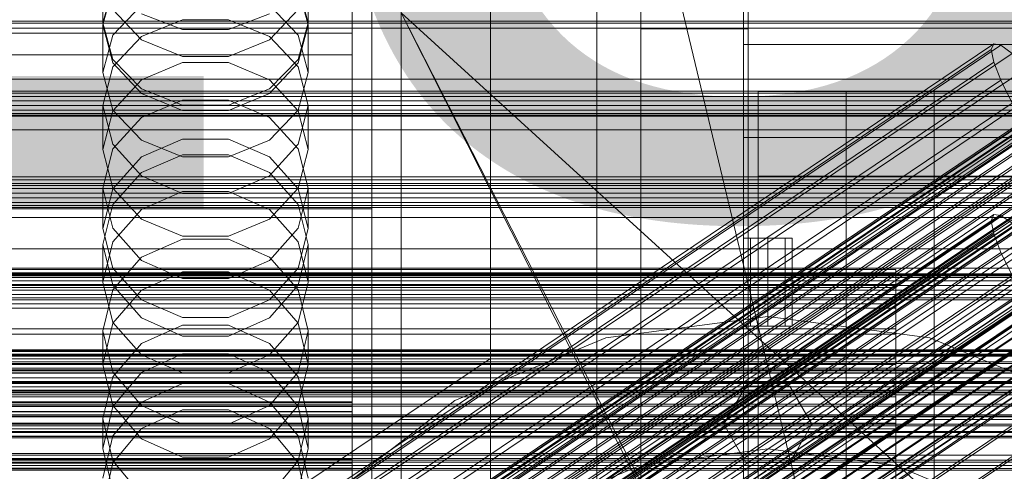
# Model space of a CAD drawing. Header units: millimetres. Extents: x -4395 to 65662, y -65530 to 6847.
# Tile 294 of 656: x 132 to 333, y -34154 to -34061. Entities that reach past the tile are written whole.
import ezdxf

# ---------------------------------------------------------------- set-up
doc = ezdxf.new("R2010")
doc.units = ezdxf.units.MM
for name, color, linetype, lineweight in [('COTAS_O', 1, 'Continuous', 0), ('COTAS_P', 1, 'Continuous', 0), ('frontal_briquetadora', 7, 'Continuous', 0), ('frontal_C01', 7, 'Continuous', 0), ('frontal_C02', 7, 'Continuous', 0), ('frontal_C03', 7, 'Continuous', 0), ('frontal_mezcladora', 7, 'Continuous', 0), ('frontal_secador', 7, 'Continuous', 0)]:
    doc.layers.add(name, color=color, linetype=linetype, lineweight=lineweight)
doc.dimstyles.new('R19_100', dxfattribs={"dimtxt": 250, "dimasz": 150, "dimexe": 150, "dimexo": 80, "dimgap": 100, "dimtad": 1, "dimtih": 1, "dimtoh": 1, "dimdsep": 46, "dimcen": 0.09, "dimadec": 0, "dimazin": 0, "dimtfac": 1, "dimtdec": 4, "dimtofl": 0, "dimtmove": 0, "dimatfit": 3, "dimfxl": 1, "dimtolj": 1, "dimtzin": 0, "dimarcsym": 0})

# ---------------------------------------------------------------- blocks, each defined once
blk = doc.blocks.new('DIM_R33_43')
at = {"layer": 'COTAS_O'}
for p, q in [((-1725, -33700), (-1575, -33655)), ((1725, -33700), (1575, -33655)), ((-1725, -34400), (-1725, -33700)), ((-1725, -33700), (1725, -33700)), ((-1725, -33700), (-1575, -33745)), ((1725, -33700), (1575, -33745)), ((1725, -34400), (1725, -33700))]:
    blk.add_line(p, q, dxfattribs=at)
blk.add_text('3450 O', height=250, dxfattribs=at).set_placement((0, -33600))
blk = doc.blocks.new('DIM_R33_44')
at = {"layer": 'COTAS_P'}
for p, q in [((-150, -32200), (550, -32200)), ((550, -32200), (505, -32350)), ((550, -34800), (550, -32200)), ((550, -32200), (595, -32350)), ((550, -34800), (505, -34650)), ((550, -34800), (595, -34650)), ((-150, -34800), (550, -34800))]:
    blk.add_line(p, q, dxfattribs=at)
blk.add_text('2600 P', height=250, rotation=90, dxfattribs=at).set_placement((450, -33500))
blk = doc.blocks.new('DIM_R33_47')
at = {"layer": 'COTAS_O'}
for p, q in [((-650, -34200), (-500, -34155)), ((650, -34200), (500, -34155)), ((-650, -34900), (-650, -34200)), ((-650, -34200), (650, -34200)), ((-650, -34200), (-500, -34245)), ((650, -34200), (500, -34245)), ((650, -34900), (650, -34200))]:
    blk.add_line(p, q, dxfattribs=at)
blk.add_text('1300 O', height=250, dxfattribs=at).set_placement((0, -34100))

msp = doc.modelspace()

# ---------------------------------------------------------------- linework, layer by layer
at = {"layer": 'frontal_briquetadora'}
for p, q in [((210, -34260), (210, -33820)), ((210, -34680), (210, -33820)), ((210, -33820), (416.55, -34680)), ((200, -33920), (200, -34100)), ((204, -34100), (204, -33920)), ((200, -34064.151), (200, -34047.119)), ((149, -34062.014), (149, -34051.77)), ((191, -34062.014), (191, -34051.77)), ((200, -34050.411), (200, -34066.987)), ((200, -34067.514), (200, -34050.92)), ((200, -34051.199), (200, -34068.567)), ((200, -34068.041), (200, -34051.43)), ((200, -34069.338), (200, -34051.97)), ((151.08, -34054.522), (149, -34062.014)), ((151.08, -34054.842), (149, -34062.443)), ((191, -34062.014), (188.92, -34054.522)), ((191, -34062.443), (188.92, -34054.842)), ((200, -34056.386), (200, -34073.418)), ((151.08, -34064.539), (156.907, -34058.398)), ((156.906, -34065.466), (151.08, -34059.324)), ((183.093, -34058.398), (188.92, -34064.539)), ((188.92, -34059.324), (183.094, -34065.466)), ((200, -34060.009), (200, -34077.23)), ((210, -34060), (210, -34490)), ((210, -34060), (430, -34260)), ((210, -34060), (210, -34260)), ((210, -34060), (210, -34305)), ((210, -34496), (210, -34060)), ((210, -34060), (430, -34490)), ((210, -34060), (430, -34496)), ((149, -34062.014), (151.08, -34069.506)), ((165.326, -34061.412), (156.906, -34064.828)), ((156.907, -34060.197), (165.327, -34063.414)), ((174.674, -34061.412), (165.326, -34061.412)), ((174.673, -34063.414), (183.093, -34060.197)), ((183.094, -34064.828), (174.674, -34061.412)), ((188.92, -34069.506), (191, -34062.014)), ((-160, -34064.151), (200, -34064.151)), ((149, -34072.197), (149, -34062.443)), ((149, -34062.443), (151.08, -34070.159)), ((165.327, -34063.414), (174.673, -34063.414)), ((188.92, -34070.159), (191, -34062.443)), ((191, -34072.197), (191, -34062.443)), ((200, -34081.519), (200, -34064.151)), ((149, -34072.197), (151.08, -34064.539)), ((156.906, -34064.828), (151.08, -34071.036)), ((165.326, -34068.909), (156.906, -34065.466)), ((183.094, -34065.466), (174.674, -34068.909)), ((188.92, -34071.036), (183.094, -34064.828)), ((188.92, -34064.539), (191, -34072.197)), ((200, -34066.987), (200, -34084.097)), ((200, -34084.64), (200, -34067.514)), ((200, -34085.184), (200, -34068.041)), ((-160, -34068.567), (200, -34068.567)), ((151.08, -34069.506), (156.907, -34075.515)), ((151.08, -34070.159), (156.906, -34076.428)), ((156.907, -34073.656), (165.327, -34070.144)), ((174.674, -34068.909), (165.326, -34068.909)), ((165.327, -34070.144), (174.673, -34070.144)), ((174.673, -34070.144), (183.093, -34073.656)), ((183.093, -34075.515), (188.92, -34069.506)), ((183.094, -34076.428), (188.92, -34070.159)), ((200, -34068.567), (200, -34085.599)), ((200, -34084.398), (200, -34069.338)), ((151.08, -34071.036), (149, -34078.875)), ((151.08, -34079.855), (149, -34072.197)), ((191, -34078.875), (188.92, -34071.036)), ((191, -34072.197), (188.92, -34079.855)), ((151.08, -34079.984), (156.907, -34073.656)), ((183.093, -34073.656), (188.92, -34079.984)), ((200, -34073.418), (200, -34087.52)), ((156.907, -34075.515), (165.327, -34078.849)), ((174.673, -34078.849), (183.093, -34075.515)), ((156.906, -34076.428), (165.326, -34079.94)), ((156.906, -34081.332), (165.326, -34077.812)), ((165.326, -34077.812), (174.674, -34077.812)), ((174.674, -34079.94), (183.094, -34076.428)), ((174.674, -34077.812), (183.094, -34081.332)), ((200, -34077.23), (200, -34091.829)), ((151.08, -34086.819), (149, -34078.875)), ((149, -34087.875), (149, -34078.875)), ((149, -34087.875), (151.08, -34079.984)), ((156.907, -34085.996), (151.08, -34079.855)), ((165.326, -34079.94), (174.674, -34079.94)), ((165.327, -34078.849), (174.673, -34078.849)), ((188.92, -34079.855), (183.093, -34085.996)), ((191, -34078.875), (188.92, -34086.82)), ((188.92, -34079.984), (191, -34087.875)), ((191, -34087.875), (191, -34078.875)), ((151.08, -34087.722), (156.906, -34081.332)), ((183.094, -34081.332), (188.92, -34087.722)), ((200, -34096.579), (200, -34081.519)), ((200, -34084.097), (200, -34101.698)), ((165.327, -34085.792), (156.907, -34089.399)), ((165.327, -34089.404), (156.907, -34085.996)), ((174.673, -34085.792), (165.327, -34085.792)), ((183.093, -34089.399), (174.673, -34085.792)), ((183.093, -34085.996), (174.673, -34089.404)), ((200, -34094.857), (200, -34084.398)), ((200, -34102.255), (200, -34084.64)), ((200, -34102.813), (200, -34085.184)), ((200, -34085.599), (200, -34099.701)), ((149, -34095.779), (151.08, -34087.722)), ((149, -34087.875), (151.08, -34095.766)), ((156.906, -34093.266), (151.08, -34086.819)), ((188.92, -34086.82), (183.094, -34093.266)), ((188.92, -34087.722), (191, -34095.779)), ((188.92, -34095.766), (191, -34087.875)), ((200, -34087.52), (200, -34096.547)), ((156.907, -34089.399), (151.08, -34095.899)), ((165.326, -34089.012), (156.906, -34092.596)), ((174.674, -34089.012), (165.326, -34089.012)), ((174.673, -34089.404), (165.327, -34089.404)), ((183.094, -34092.596), (174.674, -34089.012)), ((188.92, -34095.899), (183.093, -34089.399)), ((200, -34091.829), (200, -34101.584)), ((156.906, -34092.596), (151.08, -34099.099)), ((165.326, -34096.873), (156.906, -34093.266)), ((183.094, -34093.266), (174.674, -34096.873)), ((188.92, -34099.099), (183.094, -34092.596)), ((151.08, -34103.933), (149, -34095.779)), ((149, -34104.004), (149, -34095.779)), ((151.08, -34095.899), (149, -34104.004)), ((151.08, -34095.766), (156.907, -34102.094)), ((183.093, -34102.094), (188.92, -34095.766)), ((191, -34095.779), (188.92, -34103.933)), ((191, -34104.004), (188.92, -34095.899)), ((191, -34104.004), (191, -34095.779)), ((200, -34099.123), (200, -34094.857)), ((156.907, -34100.145), (165.327, -34096.48)), ((174.674, -34096.873), (165.326, -34096.873)), ((165.327, -34096.48), (174.673, -34096.48)), ((174.673, -34096.48), (183.093, -34100.145)), ((200, -34096.547), (200, -34099.123)), ((200, -34107.038), (200, -34096.579)), ((200, -34100), (-160, -34100)), ((151.08, -34099.099), (149, -34107.292)), ((151.08, -34106.751), (156.907, -34100.145)), ((183.093, -34100.145), (188.92, -34106.751)), ((191, -34107.292), (188.92, -34099.099)), ((200, -34099.701), (200, -34108.728)), ((204, -34100), (200, -34100)), ((200, -34275), (200, -34100)), ((204, -34275), (204, -34100)), ((156.907, -34102.094), (165.327, -34105.606)), ((174.673, -34105.606), (183.093, -34102.094)), ((200, -34101.584), (200, -34105.009)), ((200, -34101.698), (200, -34119.743)), ((200, -34120.314), (200, -34102.255)), ((149, -34104.004), (151.08, -34112.109)), ((156.906, -34110.541), (151.08, -34103.933)), ((188.92, -34103.933), (183.094, -34110.541)), ((188.92, -34112.109), (191, -34104.004)), ((200, -34120.885), (200, -34102.813)), ((165.326, -34106.182), (156.906, -34109.855)), ((174.674, -34106.182), (165.326, -34106.182)), ((165.327, -34105.606), (174.673, -34105.606)), ((183.094, -34109.855), (174.674, -34106.182)), ((149, -34114.988), (151.08, -34106.751)), ((149, -34114.988), (149, -34107.292)), ((149, -34107.292), (151.08, -34115.574)), ((188.92, -34106.751), (191, -34114.988)), ((188.92, -34115.574), (191, -34107.292)), ((191, -34114.988), (191, -34107.292)), ((200, -34111.304), (200, -34107.038)), ((156.906, -34109.855), (151.08, -34116.514)), ((188.92, -34116.514), (183.094, -34109.855)), ((200, -34108.728), (200, -34111.304)), ((151.08, -34112.109), (156.907, -34118.608)), ((165.326, -34114.235), (156.906, -34110.541)), ((183.094, -34110.541), (174.674, -34114.235)), ((183.093, -34118.608), (188.92, -34112.109)), ((156.907, -34116.612), (165.327, -34112.866)), ((174.674, -34114.235), (165.326, -34114.235)), ((165.327, -34112.866), (174.673, -34112.866)), ((174.673, -34112.866), (183.093, -34116.612)), ((151.08, -34123.224), (149, -34114.988)), ((151.08, -34116.514), (149, -34124.892)), ((151.08, -34115.574), (156.906, -34122.28)), ((183.094, -34122.28), (188.92, -34115.574)), ((191, -34114.988), (188.92, -34123.224)), ((191, -34124.892), (188.92, -34116.514)), ((151.08, -34123.363), (156.907, -34116.612)), ((183.093, -34116.612), (188.92, -34123.363)), ((156.907, -34118.608), (165.327, -34122.215)), ((174.673, -34122.215), (183.093, -34118.608)), ((200, -34119.743), (200, -34138.187)), ((200, -34138.77), (200, -34120.314)), ((156.906, -34122.28), (165.326, -34126.028)), ((165.327, -34122.215), (174.673, -34122.215)), ((174.674, -34126.028), (183.094, -34122.28)), ((200, -34139.352), (200, -34120.885)), ((149, -34131.781), (151.08, -34123.363)), ((156.907, -34129.83), (151.08, -34123.224)), ((156.906, -34127.512), (165.326, -34123.759)), ((165.326, -34123.759), (174.674, -34123.759)), ((174.674, -34123.759), (183.094, -34127.512)), ((188.92, -34123.224), (183.093, -34129.83)), ((188.92, -34123.363), (191, -34131.781)), ((151.08, -34133.352), (149, -34124.892)), ((149, -34131.781), (149, -34124.892)), ((165.326, -34126.028), (174.674, -34126.028)), ((191, -34124.892), (188.92, -34133.352)), ((191, -34131.781), (191, -34124.892)), ((151.08, -34134.311), (156.906, -34127.512)), ((183.094, -34127.512), (188.92, -34134.311)), ((165.327, -34129.642), (156.907, -34133.46)), ((165.327, -34133.495), (156.907, -34129.83)), ((174.673, -34129.642), (165.327, -34129.642)), ((183.093, -34133.46), (174.673, -34129.642)), ((183.093, -34129.83), (174.673, -34133.495)), ((149, -34131.781), (151.08, -34140.199)), ((188.92, -34140.199), (191, -34131.781)), ((149, -34142.855), (151.08, -34134.311)), ((156.906, -34140.193), (151.08, -34133.352)), ((156.907, -34133.46), (151.08, -34140.34)), ((174.673, -34133.495), (165.327, -34133.495)), ((188.92, -34140.34), (183.093, -34133.46)), ((188.92, -34133.352), (183.094, -34140.193)), ((188.92, -34134.311), (191, -34142.855)), ((210, -34135.964), (210, -34134.226)), ((165.326, -34135.681), (156.906, -34139.483)), ((174.674, -34135.681), (165.326, -34135.681)), ((183.094, -34139.483), (174.674, -34135.681)), ((210, -34139.095), (210, -34135.964)), ((200, -34138.187), (200, -34156.982)), ((-160, -34139.431), (200, -34139.431)), ((200, -34139.536), (-160, -34139.536)), ((-160, -34140.25), (200, -34140.25)), ((200, -34140.35), (-160, -34140.35)), ((151.08, -34140.34), (149, -34148.919)), ((156.906, -34139.483), (151.08, -34146.366)), ((151.08, -34140.199), (156.907, -34146.949)), ((165.326, -34144.012), (156.906, -34140.193)), ((183.094, -34140.193), (174.674, -34144.012)), ((183.093, -34146.949), (188.92, -34140.199)), ((188.92, -34146.366), (183.094, -34139.483)), ((191, -34148.919), (188.92, -34140.34)), ((200, -34157.575), (200, -34138.77)), ((200, -34158.168), (200, -34139.352)), ((200, -34139.431), (200, -34141.394)), ((200, -34151.031), (200, -34139.431)), ((200, -34151.121), (200, -34139.536)), ((200, -34139.536), (200, -34141.489)), ((200, -34140.25), (200, -34151.864)), ((200, -34151.949), (200, -34140.35)), ((210, -34143), (210, -34139.095)), ((-160, -34141.394), (200, -34141.394)), ((200, -34141.489), (-160, -34141.489)), ((156.907, -34144.884), (165.327, -34141.024)), ((165.327, -34141.024), (174.673, -34141.024)), ((174.673, -34141.024), (183.093, -34144.884)), ((200, -34141.394), (200, -34152.993)), ((200, -34141.489), (200, -34153.073)), ((151.08, -34151.47), (149, -34142.855)), ((149, -34148.919), (149, -34142.855)), ((174.674, -34144.012), (165.326, -34144.012)), ((191, -34142.855), (188.92, -34151.47)), ((191, -34148.919), (191, -34142.855)), ((210, -34143), (452, -34143)), ((210, -34143), (210, -34146.905)), ((151.08, -34146.366), (149, -34155.01)), ((151.08, -34151.841), (156.907, -34144.884)), ((183.093, -34144.884), (188.92, -34151.841)), ((191, -34155.01), (188.92, -34146.366)), ((156.907, -34146.949), (165.327, -34150.696)), ((174.673, -34150.696), (183.093, -34146.949)), ((210, -34146.905), (210, -34150.036)), ((149, -34148.919), (151.08, -34157.498)), ((165.327, -34150.696), (174.673, -34150.696)), ((188.92, -34157.498), (191, -34148.919)), ((210, -34150.036), (210, -34151.774)), ((200, -34151.031), (-160, -34151.031)), ((200, -34151.121), (-160, -34151.121)), ((200, -34151.864), (-160, -34151.864)), ((200, -34151.949), (-160, -34151.949)), ((149, -34160.516), (151.08, -34151.841)), ((156.906, -34158.429), (151.08, -34151.47)), ((188.92, -34151.47), (183.094, -34158.429)), ((188.92, -34151.841), (191, -34160.516)), ((200, -34154.722), (200, -34151.031)), ((200, -34154.799), (200, -34151.121)), ((200, -34156.491), (200, -34151.864)), ((200, -34156.563), (200, -34151.949)), ((-160, -34152.993), (200, -34152.993)), ((-160, -34153.073), (200, -34153.073)), ((200, -34152.993), (200, -34158.546)), ((200, -34153.073), (200, -34158.612))]:
    msp.add_line(p, q, dxfattribs=at)
at = {"layer": 'frontal_C01'}
for p, q in [((250, -35948.128), (250, -33252.594)), ((250, -33257.389), (250, -35952.922)), ((228.298, -34130.544), (228.298, -33855.539)), ((228.298, -33861.298), (228.298, -34136.303)), ((146.383, -34191.37), (330.692, -34067.501)), ((146.872, -34190.195), (331.181, -34066.326)), ((148.32, -34190.459), (332.629, -34066.59)), ((331.181, -34066.326), (330.692, -34067.501)), ((330.692, -34067.501), (331.197, -34070.037)), ((332.629, -34066.59), (331.181, -34066.326)), ((334.938, -34068.277), (332.629, -34066.59)), ((141.218, -34213.748), (355.017, -34070.06)), ((141.731, -34213.842), (355.53, -34070.154)), ((146.887, -34193.906), (331.197, -34070.037)), ((150.629, -34192.146), (334.938, -34068.277)), ((331.197, -34070.037), (332.659, -34073.759)), ((141.045, -34214.165), (354.844, -34070.476)), ((141.224, -34215.063), (355.022, -34071.375)), ((142.549, -34214.439), (356.348, -34070.751)), ((143.617, -34215.5), (357.415, -34071.812)), ((153.641, -34195.139), (337.95, -34071.27)), ((141.742, -34216.382), (355.541, -34072.694)), ((144.861, -34216.952), (358.659, -34073.263)), ((148.35, -34197.629), (332.659, -34073.759)), ((332.659, -34073.759), (334.981, -34078.415)), ((142.565, -34218.032), (356.363, -34074.344)), ((143.635, -34219.9), (357.434, -34076.212)), ((359.995, -34075.007), (146.196, -34218.695)), ((157.152, -34199.236), (341.461, -34075.367)), ((144.881, -34221.859), (358.68, -34078.171)), ((147.533, -34220.612), (361.332, -34076.924)), ((146.218, -34223.776), (360.017, -34080.087)), ((148.779, -34222.571), (362.578, -34078.883)), ((150.672, -34202.285), (334.981, -34078.415)), ((345.231, -34080.288), (160.922, -34204.157)), ((147.554, -34225.519), (361.352, -34081.831)), ((149.85, -34224.439), (363.648, -34080.751)), ((148.798, -34226.971), (362.596, -34083.283)), ((150.672, -34226.089), (364.471, -34082.401)), ((151.191, -34227.408), (364.989, -34083.72)), ((153.694, -34207.557), (338.003, -34083.688)), ((149.865, -34228.032), (363.664, -34084.343)), ((150.683, -34228.629), (364.482, -34084.941)), ((151.196, -34228.723), (364.995, -34085.035)), ((151.369, -34228.306), (365.168, -34084.618)), ((164.693, -34209.566), (349.002, -34085.697)), ((157.211, -34213.086), (341.52, -34089.217)), ((168.21, -34215.095), (352.519, -34091.226)), ((160.982, -34218.495), (345.291, -34094.626)), ((171.232, -34220.367), (355.541, -34096.498)), ((164.752, -34223.416), (349.061, -34099.547)), ((173.554, -34225.023), (357.863, -34101.154)), ((168.263, -34227.513), (352.572, -34103.643)), ((175.016, -34228.746), (359.326, -34104.877)), ((171.275, -34230.506), (355.584, -34106.637)), ((173.584, -34232.193), (357.893, -34108.323)), ((175.521, -34231.282), (359.83, -34107.412)), ((175.032, -34232.457), (359.341, -34108.588)), ((-311.15, -34112.383), (311.15, -34112.383)), ((311.15, -34113.088), (311.15, -34112.383)), ((311.15, -34112.383), (311.15, -34113.408)), ((-311.15, -34113.088), (311.15, -34113.088)), ((-311.15, -34113.408), (311.15, -34113.408)), ((311.15, -34115.476), (311.15, -34113.088)), ((311.15, -34113.408), (311.15, -34116.094)), ((-311.15, -34115.476), (311.15, -34115.476)), ((-311.15, -34116.094), (311.15, -34116.094)), ((311.15, -34119.383), (311.15, -34115.476)), ((311.15, -34116.094), (311.15, -34120.258)), ((-311.15, -34119.383), (311.15, -34119.383)), ((-311.15, -34120.258), (311.15, -34120.258)), ((311.15, -34124.544), (311.15, -34119.383)), ((311.15, -34120.258), (311.15, -34125.615)), ((-311.15, -34124.544), (311.15, -34124.544)), ((311.15, -34130.606), (311.15, -34124.544)), ((-311.15, -34125.615), (311.15, -34125.615)), ((311.15, -34125.615), (311.15, -34131.801)), ((-440, -34128.778), (440, -34128.778)), ((-440, -34129.028), (440, -34129.028)), ((-440, -34129.142), (440, -34129.142)), ((-440, -34129.874), (440, -34129.874)), ((-440, -34130.093), (440, -34130.093)), ((311.15, -34130.606), (-311.15, -34130.606)), ((228.298, -34130.544), (130, -34196.607)), ((228.298, -34405.548), (228.298, -34130.544)), ((228.298, -34130.544), (228.298, -34136.303)), ((311.15, -34137.157), (311.15, -34130.606)), ((-440, -34131.259), (440, -34131.259)), ((-440, -34131.568), (440, -34131.568)), ((-311.15, -34131.801), (311.15, -34131.801)), ((311.15, -34131.801), (311.15, -34138.394)), ((-440, -34133.087), (440, -34133.087)), ((-440, -34133.467), (440, -34133.467)), ((440, -34135.235), (-440, -34135.235)), ((-440, -34135.658), (440, -34135.658)), ((130, -34202.366), (228.298, -34136.303)), ((228.298, -34136.303), (228.298, -34411.307)), ((-440, -34137.556), (440, -34137.556)), ((-440, -34137.995), (440, -34137.995)), ((-311.15, -34137.157), (311.15, -34137.157)), ((-311.15, -34138.394), (311.15, -34138.394)), ((311.15, -34143.75), (311.15, -34137.157)), ((311.15, -34138.394), (311.15, -34144.945)), ((-440, -34139.893), (440, -34139.893)), ((-440, -34140.316), (440, -34140.316)), ((-440, -34142.085), (440, -34142.085)), ((-440, -34142.464), (440, -34142.464)), ((-440, -34143.983), (440, -34143.983)), ((-440, -34144.293), (440, -34144.293)), ((-311.15, -34143.75), (311.15, -34143.75)), ((311.15, -34149.936), (311.15, -34143.75)), ((-440, -34145.458), (440, -34145.458)), ((-440, -34145.677), (440, -34145.677)), ((-440, -34146.41), (440, -34146.41)), ((-440, -34146.523), (440, -34146.523)), ((-311.15, -34144.945), (311.15, -34144.945)), ((311.15, -34144.945), (311.15, -34151.007)), ((-440, -34146.773), (440, -34146.773)), ((-311.15, -34149.936), (311.15, -34149.936)), ((311.15, -34155.294), (311.15, -34149.936)), ((-311.15, -34151.007), (311.15, -34151.007)), ((311.15, -34151.007), (311.15, -34156.168))]:
    msp.add_line(p, q, dxfattribs=at)
at = {"layer": 'frontal_C02'}
for p, q in [((250, -35767.183), (250, -32921.727)), ((250, -32926.497), (250, -35771.953)), ((228.298, -34165.201), (228.298, -33874.707)), ((228.298, -33880.437), (228.298, -34170.932)), ((146.872, -34224.444), (331.181, -34101.19)), ((148.32, -34224.602), (332.629, -34101.347)), ((331.181, -34101.19), (330.692, -34102.473)), ((332.629, -34101.347), (331.181, -34101.19)), ((334.938, -34102.935), (332.629, -34101.347)), ((146.383, -34225.727), (330.692, -34102.473)), ((150.629, -34226.19), (334.938, -34102.935)), ((330.692, -34102.473), (331.197, -34105.109)), ((141.045, -34248.408), (354.844, -34105.432)), ((141.218, -34247.953), (355.017, -34104.978)), ((141.224, -34249.342), (355.022, -34106.366)), ((141.731, -34248.009), (355.53, -34105.034)), ((142.549, -34248.572), (356.348, -34105.596)), ((146.887, -34228.363), (331.197, -34105.109)), ((153.641, -34229.099), (337.95, -34105.844)), ((331.197, -34105.109), (332.659, -34108.918)), ((141.742, -34250.692), (355.541, -34107.716)), ((143.617, -34249.602), (357.415, -34106.627)), ((144.861, -34251.031), (358.659, -34108.056)), ((142.565, -34252.365), (356.363, -34109.39)), ((359.995, -34109.785), (146.196, -34252.761)), ((148.35, -34232.173), (332.659, -34108.918)), ((157.152, -34233.131), (341.461, -34109.877)), ((332.659, -34108.918), (334.981, -34113.641)), ((143.635, -34254.249), (357.434, -34111.273)), ((147.533, -34254.673), (361.332, -34111.698)), ((144.881, -34256.213), (358.68, -34113.238)), ((148.779, -34256.638), (362.578, -34113.663)), ((150.672, -34236.896), (334.981, -34113.641)), ((146.218, -34258.126), (360.017, -34115.15)), ((149.85, -34258.521), (363.648, -34115.546)), ((345.231, -34114.758), (160.922, -34238.012)), ((147.554, -34259.855), (361.352, -34116.88)), ((148.798, -34261.284), (362.596, -34118.309)), ((150.672, -34260.195), (364.471, -34117.22)), ((149.865, -34262.315), (363.664, -34119.339)), ((150.683, -34262.877), (364.482, -34119.902)), ((151.191, -34261.545), (364.989, -34118.569)), ((151.196, -34262.933), (364.995, -34119.958)), ((151.369, -34262.479), (365.168, -34119.503)), ((153.694, -34242.211), (338.003, -34118.957)), ((164.693, -34243.409), (349.002, -34120.155)), ((157.211, -34247.756), (341.52, -34124.502)), ((168.21, -34248.954), (352.519, -34125.7)), ((160.982, -34253.153), (345.291, -34129.899)), ((171.232, -34254.27), (355.541, -34131.015)), ((164.752, -34258.034), (349.061, -34134.78)), ((173.554, -34258.993), (357.863, -34135.738)), ((168.263, -34262.067), (352.572, -34138.812))]:
    msp.add_line(p, q, dxfattribs=at)
at = {"layer": 'frontal_C03'}
for p, q in [((1270, -34061.673), (-1230, -34061.673)), ((1270, -34062.059), (-1230, -34062.059)), ((1270, -34075.99), (-1230, -34075.99)), ((-1580, -34077.095), (1620, -34077.095)), ((1270, -34076.376), (-1230, -34076.376)), ((1270, -34077.042), (-1230, -34077.042)), ((-1230, -34077.974), (1270, -34077.974)), ((1270, -34078.916), (-1230, -34078.916)), ((1270, -34079.848), (-1230, -34079.848)), ((-1580, -34081.095), (1620, -34081.095)), ((1270, -34080.514), (-1230, -34080.514)), ((1270, -34080.9), (-1230, -34080.9)), ((1270, -34094.831), (-1230, -34094.831)), ((1270, -34095.217), (-1230, -34095.217)), ((1270, -34095.883), (-1230, -34095.883)), ((-1230, -34096.815), (1270, -34096.815)), ((1270, -34097.757), (-1230, -34097.757)), ((1270, -34098.689), (-1230, -34098.689)), ((1270, -34099.355), (-1230, -34099.355)), ((1270, -34099.741), (-1230, -34099.741)), ((1270, -34113.672), (-1230, -34113.672)), ((1270, -34114.058), (-1230, -34114.058)), ((1270, -34114.724), (-1230, -34114.724)), ((-1230, -34115.656), (1270, -34115.656)), ((1270, -34116.598), (-1230, -34116.598)), ((1270, -34117.53), (-1230, -34117.53)), ((1270, -34118.196), (-1230, -34118.196)), ((1270, -34118.582), (-1230, -34118.582)), ((1270, -34132.513), (-1230, -34132.513)), ((1270, -34132.899), (-1230, -34132.899)), ((1270, -34133.565), (-1230, -34133.565)), ((-1230, -34134.497), (1270, -34134.497)), ((1270, -34135.439), (-1230, -34135.439)), ((1270, -34136.371), (-1230, -34136.371)), ((1270, -34137.037), (-1230, -34137.037)), ((1270, -34137.423), (-1230, -34137.423)), ((1270, -34151.354), (-1230, -34151.354)), ((1270, -34151.74), (-1230, -34151.74)), ((1270, -34152.406), (-1230, -34152.406)), ((-1230, -34153.338), (1270, -34153.338))]:
    msp.add_line(p, q, dxfattribs=at)
at = {"layer": 'frontal_mezcladora'}
for p, q in [((280, -34450), (280, -34020)), ((259, -34036.719), (259, -34063.281)), ((259, -34456.719), (259, -34036.719)), ((281, -34063.281), (281, -34036.719)), ((281, -34036.719), (281, -34456.719)), ((280, -34066.474), (280, -34060)), ((259, -34063.281), (281, -34063.281)), ((259, -34483.281), (259, -34063.281)), ((281, -34483.281), (281, -34063.281)), ((280, -34085.455), (280, -34066.474)), ((280, -34066.474), (345, -34066.474)), ((301, -34076.07), (283, -34076.07)), ((283, -34076.07), (283, -34093.321)), ((283, -34509.163), (283, -34076.07)), ((301, -34093.321), (301, -34076.07)), ((301, -34076.07), (301, -34509.163)), ((319, -34076.07), (301, -34076.07)), ((319, -34093.321), (319, -34076.07)), ((319, -34076.07), (319, -34509.163)), ((337, -34076.07), (319, -34076.07)), ((280, -34115.65), (280, -34085.455)), ((280, -34085.455), (345, -34085.455)), ((283, -34093.321), (301, -34093.321)), ((283, -34526.414), (283, -34093.321)), ((301, -34526.414), (301, -34093.321)), ((301, -34093.321), (319, -34093.321)), ((319, -34526.414), (319, -34093.321)), ((319, -34093.321), (337, -34093.321)), ((281.464, -34106), (280, -34106)), ((280, -34124), (280, -34106)), ((285, -34106), (281.464, -34106)), ((281.464, -34124), (281.464, -34106)), ((285, -34106), (288.536, -34106)), ((285, -34106), (285, -34124)), ((288.536, -34106), (290, -34106)), ((288.536, -34124), (288.536, -34106)), ((290, -34124), (290, -34106)), ((280, -34155), (280, -34115.65)), ((280, -34115.65), (345, -34115.65)), ((251.871, -34126.361), (285, -34122)), ((285, -34122), (318.129, -34126.361)), ((281.464, -34124), (280, -34124)), ((281.464, -34124), (285, -34124)), ((285, -34124), (288.536, -34124)), ((288.536, -34124), (290, -34124)), ((221, -34139.149), (251.871, -34126.361)), ((318.129, -34126.361), (349, -34139.149)), ((276, -34144), (280.5, -34136.206)), ((280.5, -34136.206), (289.5, -34136.206)), ((289.5, -34136.206), (294, -34144)), ((194.49, -34159.49), (221, -34139.149)), ((280.5, -34151.794), (276, -34144)), ((294, -34144), (289.5, -34151.794)), ((258.859, -34152.441), (285, -34149)), ((285, -34149), (311.141, -34152.441)), ((234.5, -34162.531), (258.859, -34152.441)), ((289.5, -34151.794), (280.5, -34151.794)), ((311.141, -34152.441), (335.5, -34162.531))]:
    msp.add_line(p, q, dxfattribs=at)
at = {"layer": 'frontal_secador'}
for p, q in [((1360, -34063.147), (-1360, -34063.147)), ((-1360, -34073.5), (1360, -34073.5)), ((-1250, -34073.5), (1250, -34073.5)), ((1360, -34083.853), (-1360, -34083.853)), ((1360, -34093.5), (-1360, -34093.5)), ((1250, -34094.076), (-1250, -34094.076)), ((1360, -34101.784), (-1360, -34101.784)), ((1360, -34108.141), (-1360, -34108.141)), ((1360, -34112.137), (-1360, -34112.137)), ((1360, -34113.5), (-1360, -34113.5)), ((1250, -34113.25), (-1250, -34113.25)), ((1250, -34129.715), (-1250, -34129.715)), ((1250, -34142.349), (-1250, -34142.349)), ((1250, -34150.291), (-1250, -34150.291)), ((1250, -34153), (-1250, -34153))]:
    msp.add_line(p, q, dxfattribs=at)

# ---------------------------------------------------------------- dimensions: what is measured, and where the dimension line sits
at = {"layer": 'COTAS_O'}
for p1, p2, picture, middle in [((-1725, -34400), (1725, -34400), 'DIM_R33_43', (0, -33700)), ((-650, -34900), (650, -34900), 'DIM_R33_47', (0, -34200))]:
    dim = msp.add_aligned_dim(p1=p1, p2=p2, distance=700, text='<> O', dimstyle='R19_100', dxfattribs=at)
    dim.commit()
    dim.dimension.update_dxf_attribs({"geometry": picture, "text_midpoint": middle})
at = {"layer": 'COTAS_P'}
dim = msp.add_aligned_dim(p1=(-150, -34800), p2=(-150, -32200), distance=-700, text='<> P', dimstyle='R19_100', dxfattribs=at)
dim.commit()
dim.dimension.update_dxf_attribs({"geometry": 'DIM_R33_44', "text_midpoint": (550, -33500)})

doc.saveas('drawing.dxf')
